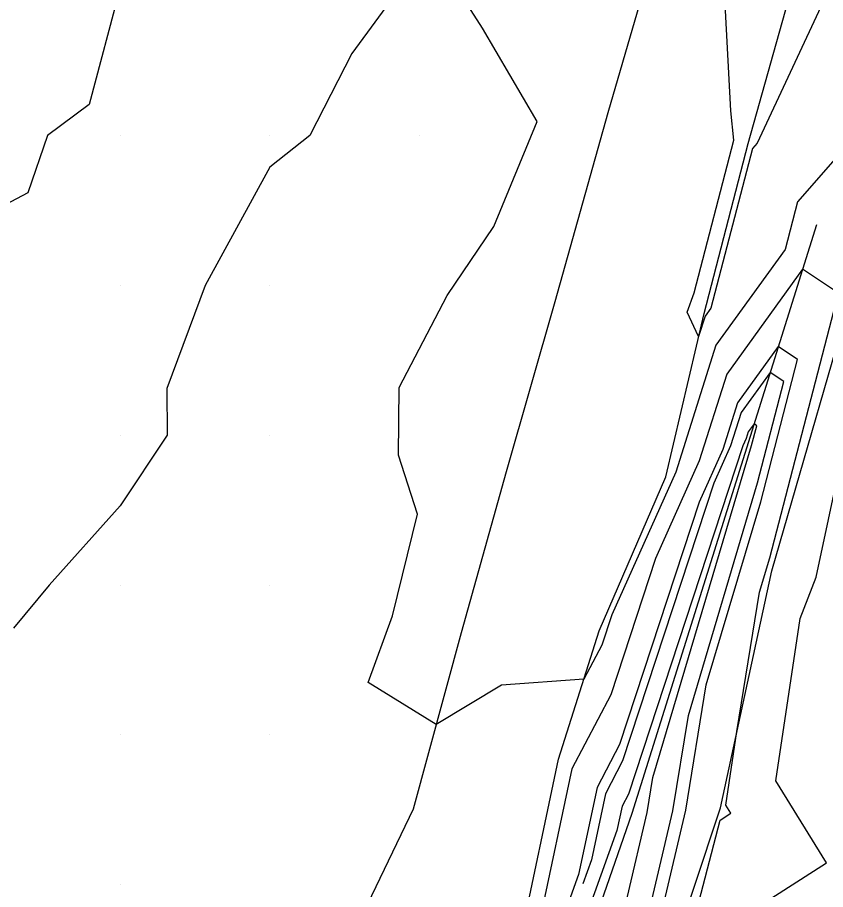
# Model space of a CAD drawing. Extents: x 2354170 to 2357230, y 866100 to 868290.
# Drawn here: x 2354863.1 to 2354917, y 867719.7 to 867777.9 of the extents above; entities that cross this region are included whole.
import ezdxf

# ---------------------------------------------------------------- set-up
doc = ezdxf.new("R2010")
doc.units = 0
for name, color, linetype in [('Default', 7, 'Continuous'), ('DTM Contours Major', 7, 'Continuous'), ('DTM Contours Minor', 7, 'Continuous'), ('Exist DTM QL2 LIDAR Elevation Point', 7, 'Continuous'), ('PH Exist DTM Breakline', 7, 'Continuous')]:
    doc.layers.add(name, color=color, linetype=linetype)

msp = doc.modelspace()

# ---------------------------------------------------------------- linework, layer by layer
at = {"layer": 'Default'}
for points in [[(2354917.044, 867779.302), (2354912.479, 867769.509), (2354912.17, 867769.155), (2354909.4, 867758.5), (2354909.005, 867757.953), (2354908.577, 867756.597), (2354907.815, 867758.223), (2354908.271, 867759.526), (2354910.917, 867769.702), (2354910.736, 867771.669), (2354910.15, 867782.557), (2354907.684, 867788.925), (2354904.266, 867791.337), (2354903.109, 867796.984), (2354902.528, 867800.123), (2354904.498, 867806.246), (2354902.782, 867810.142), (2354899.97, 867813.572), (2354897.277, 867810.02), (2354890.079, 867803.82)], [(2354886.977, 867798.821), (2354886.152, 867793.838), (2354883.6, 867790.02), (2354882.2, 867787.79), (2354879.97, 867785.011), (2354877.424, 867782.565), (2354870.077, 867780.02), (2354870.008, 867779.981), (2354869.97, 867779.886), (2354867.903, 867772.087), (2354865.129, 867770.02), (2354863.806, 867766.183), (2354859.97, 867764.174), (2354858.002, 867761.987), (2354857.388, 867760.019), (2354849.97, 867751.379), (2354847.121, 867752.868), (2354848.389, 867750.019), (2354841.737, 867741.787), (2354840.793, 867740.019), (2354839.969, 867739.61), (2354839.274, 867739.324), (2354829.969, 867739.577), (2354825.501, 867734.904)], [(2354918.771, 867769.706), (2354915.168, 867765.586), (2354914.34, 867762.401), (2354909.727, 867756.025), (2354907.052, 867747.556), (2354902.784, 867738.037), (2354902.119, 867736.012), (2354900.927, 867733.737), (2354895.42, 867733.339), (2354891.07, 867730.702), (2354886.525, 867733.511), (2354888.144, 867737.969), (2354889.811, 867744.742), (2354888.549, 867748.692), (2354888.597, 867753.21), (2354891.807, 867759.339), (2354894.904, 867763.952), (2354897.801, 867770.962), (2354894.162, 867777.186), (2354892.195, 867780.251)], [(2354888.745, 867780.02), (2354885.431, 867775.48), (2354882.637, 867770.02), (2354879.97, 867767.915), (2354875.647, 867760.019), (2354873.083, 867753.133), (2354873.109, 867750.019), (2354869.97, 867745.311), (2354865.229, 867740.019), (2354862.848, 867737.141)], [(2354905.197, 867705.767), (2354910.022, 867724.33), (2354910.729, 867724.784), (2354910.392, 867725.327), (2354911.135, 867730.249), (2354912.643, 867739.54), (2354913.328, 867741.839), (2354917.903, 867759.491), (2354915.515, 867761.1), (2354910.449, 867754.098), (2354908.62, 867748.307), (2354905.702, 867741.798), (2354902.711, 867732.696), (2354900.118, 867727.746), (2354898.006, 867717.785)], [(2354902.556, 867703.609), (2354903.024, 867705.067), (2354907.724, 867725.001), (2354909.081, 867733.361), (2354912.719, 867745.58), (2354915.178, 867755.069), (2354913.894, 867755.934), (2354911.171, 867752.17), (2354910.188, 867749.057), (2354908.62, 867745.558), (2354903.304, 867729.381), (2354901.796, 867726.502), (2354900.567, 867720.708), (2354898.045, 867713.672)], [(2354909.995, 867716.917), (2354917.117, 867721.49), (2354913.72, 867726.958), (2354915.356, 867737.791), (2354916.412, 867740.54), (2354919.721, 867755.948)], [(2354897.535, 867688.099), (2354898.255, 867701.892), (2354903.819, 867719.241), (2354905.138, 867724.836), (2354905.519, 867727.183), (2354912.109, 867749.322), (2354912.453, 867750.647), (2354912.274, 867750.767), (2354911.893, 867750.242), (2354911.756, 867749.807), (2354911.537, 867749.319), (2354903.897, 867726.066), (2354903.474, 867725.257), (2354903.129, 867723.631), (2354895.989, 867703.713), (2354895.421, 867701.88), (2354894.805, 867699.42), (2354893.965, 867691.829), (2354897.535, 867688.099)]]:
    msp.add_lwpolyline(points, dxfattribs=at)
at = {"layer": 'DTM Contours Major'}
for points in [[(2354917.044, 867779.302), (2354912.479, 867769.509), (2354912.17, 867769.155), (2354909.4, 867758.5), (2354909.005, 867757.953), (2354908.577, 867756.597), (2354907.815, 867758.223), (2354908.271, 867759.526), (2354910.917, 867769.702), (2354910.736, 867771.669), (2354910.15, 867782.557), (2354907.684, 867788.925), (2354904.266, 867791.337), (2354903.109, 867796.984), (2354902.528, 867800.123), (2354904.498, 867806.246), (2354902.782, 867810.142), (2354899.97, 867813.572), (2354897.277, 867810.02), (2354890.079, 867803.82)], [(2354886.977, 867798.821), (2354886.152, 867793.838), (2354883.6, 867790.02), (2354882.2, 867787.79), (2354879.97, 867785.011), (2354877.424, 867782.565), (2354870.077, 867780.02), (2354870.008, 867779.981), (2354869.97, 867779.886), (2354867.903, 867772.087), (2354865.129, 867770.02), (2354863.806, 867766.183), (2354859.97, 867764.174), (2354858.002, 867761.987), (2354857.388, 867760.019), (2354849.97, 867751.379), (2354847.121, 867752.868), (2354848.389, 867750.019), (2354841.737, 867741.787), (2354840.793, 867740.019), (2354839.969, 867739.61), (2354839.274, 867739.324), (2354829.969, 867739.577), (2354825.501, 867734.904)]]:
    msp.add_lwpolyline(points, dxfattribs=at)
at = {"layer": 'DTM Contours Minor'}
msp.add_lwpolyline([(2354901.122, 867703.037), (2354903.289, 867709.792), (2354906.862, 867724.946), (2354907.894, 867731.302), (2354912.515, 867746.828), (2354914.269, 867753.595), (2354913.354, 867754.212), (2354911.412, 867751.527), (2354910.711, 867749.307), (2354909.592, 867746.812), (2354903.502, 867728.276), (2354902.355, 867726.087), (2354901.421, 867721.682), (2354900.85, 867720.088)], dxfattribs=at)
at = {"layer": 'Exist DTM QL2 LIDAR Elevation Point'}
for p, q in [((2354869.97, 867770.02), (2354869.97, 867770.02)), ((2354879.97, 867770.02), (2354879.97, 867770.02)), ((2354889.97, 867770.02), (2354889.97, 867770.02)), ((2354869.97, 867760.019), (2354869.97, 867760.019)), ((2354879.97, 867760.019), (2354879.97, 867760.019)), ((2354869.97, 867750.019), (2354869.97, 867750.019)), ((2354879.97, 867750.019), (2354879.97, 867750.019)), ((2354869.97, 867740.019), (2354869.97, 867740.019)), ((2354879.97, 867740.019), (2354879.97, 867740.019)), ((2354869.97, 867730.019), (2354869.97, 867730.019)), ((2354879.97, 867730.019), (2354879.97, 867730.019)), ((2354869.97, 867720.019), (2354869.97, 867720.019))]:
    msp.add_line(p, q, dxfattribs=at)
at = {"layer": 'PH Exist DTM Breakline'}
for points in [[(2354917.994, 867821.09), (2354915.083, 867810.677), (2354911.414, 867800.482), (2354908.54, 867791.731), (2354905.459, 867781.632), (2354902.527, 867771.531), (2354898.991, 867758.927), (2354895.729, 867747.582), (2354892.733, 867736.818), (2354889.538, 867725.068), (2354886.471, 867718.711), (2354885.034, 867716.352), (2354883.634, 867712.956), (2354882.286, 867706.629), (2354879.656, 867699.522), (2354877.733, 867690.075), (2354874.403, 867679.369), (2354871.097, 867669.4), (2354868.232, 867663.944), (2354864.362, 867659.032), (2354861.741, 867655.019), (2354856.706, 867652.259), (2354854.063, 867651.226), (2354842.325, 867650.345)], [(2354888.542, 867638.583), (2354885.456, 867639.538), (2354882.657, 867640.295), (2354878.662, 867642.105), (2354875.711, 867643.932), (2354876, 867645.567), (2354877.255, 867651.18), (2354878.779, 867656.622), (2354882.271, 867667.002), (2354886.008, 867678.591), (2354889.883, 867692.251), (2354893.584, 867706.044), (2354896.658, 867716.247), (2354899.235, 867728.401), (2354901.949, 867736.961), (2354906.38, 867747.234), (2354908.937, 867758.134), (2354911.889, 867769.49), (2354915.853, 867783.682), (2354920.077, 867796.759)], [(2354897.562, 867687.899), (2354902.951, 867703.767), (2354910.025, 867725.147), (2354913.469, 867740.971), (2354919.622, 867762.281), (2354921.453, 867769.79)], [(2354916.445, 867764.064), (2354912.011, 867749.929), (2354904.129, 867724.772), (2354895.841, 867700.928), (2354893.555, 867689.839), (2354889.579, 867670.44), (2354888.948, 867660.282), (2354888.124, 867655.154), (2354887.751, 867651.368), (2354890.618, 867649.882), (2354895.016, 867649.878), (2354896.548, 867650.318), (2354898.509, 867653.873), (2354900.426, 867661.533), (2354903.282, 867671.454), (2354907.716, 867679.109), (2354914.797, 867690.885)]]:
    msp.add_lwpolyline(points, dxfattribs=at)

doc.saveas('drawing.dxf')
